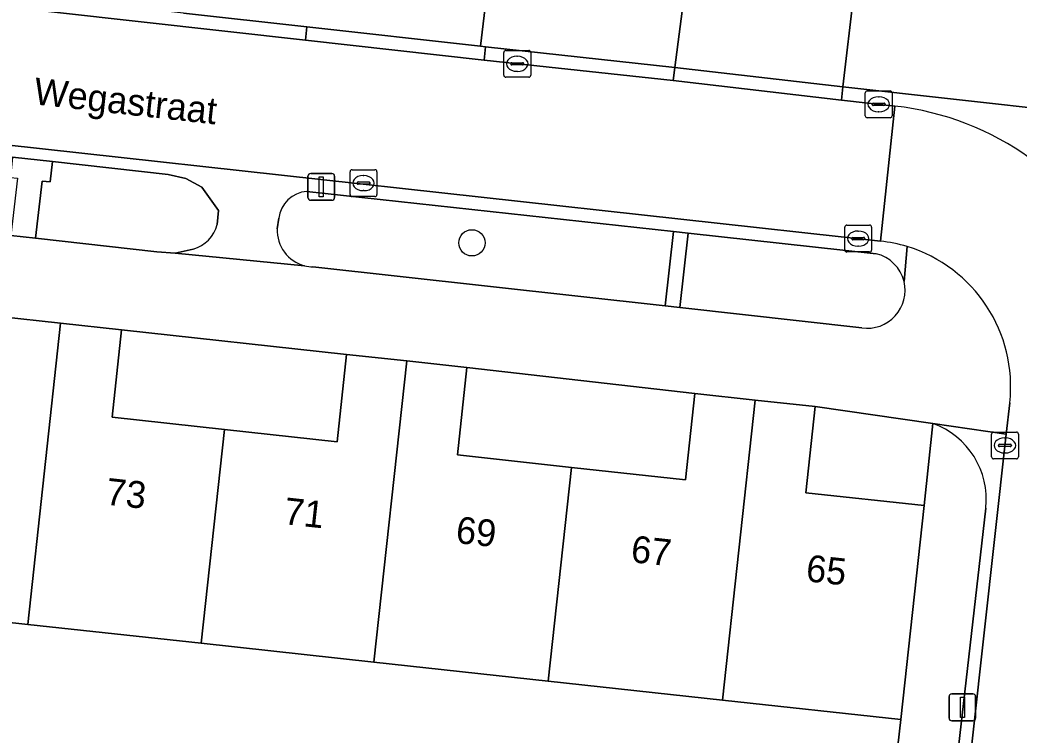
# Model space of a CAD drawing. Extents: x 161928 to 163071, y 386474 to 387428.
# Drawn here: x 162140.71 to 162177.94, y 387066.55 to 387093.2 of the extents above; entities that cross this region are included whole.
import ezdxf

# ---------------------------------------------------------------- set-up
doc = ezdxf.new("R2010")
doc.units = 0
for name, color, linetype in [('IMGEO_Boom', 7, 'Continuous'), ('IMGEO_Erf', 7, 'Continuous'), ('IMGEO_Groenvoorziening', 7, 'Continuous'), ('IMGEO_Kolk', 7, 'Continuous'), ('IMGEO_Lichtmast', 7, 'Continuous'), ('IMGEO_Openbare_ruimte_label', 7, 'Continuous'), ('IMGEO_Pand', 7, 'Continuous'), ('IMGEO_Pand_nummerreeks', 7, 'Continuous'), ('IMGEO_Rijbaan_lokaal_open', 7, 'Continuous'), ('IMGEO_Voetpad_open', 7, 'Continuous')]:
    doc.layers.add(name, color=color, linetype=linetype)

msp = doc.modelspace()

# ---------------------------------------------------------------- linework, layer by layer
at = {"layer": 'IMGEO_Boom'}
msp.add_circle((162157.552, 387084.893), 0.489, dxfattribs=at)
at = {"layer": 'IMGEO_Erf'}
for points in [[(162144.499, 387081.647), (162144.145, 387078.392), (162148.335, 387077.936), (162152.527, 387077.479), (162152.882, 387080.737)], [(162157.366, 387080.249), (162157.011, 387076.987), (162161.26, 387076.524), (162165.509, 387076.062), (162165.859, 387079.279)], [(162174.733, 387078.159), (162170.347, 387078.79), (162169.997, 387075.577), (162174.407, 387075.097)], [(162166.885, 387067.852), (162160.394, 387068.559), (162153.9, 387069.266), (162147.468, 387069.966), (162140.997, 387070.67), (162134.529, 387071.374), (162128.119, 387072.072), (162121.35, 387072.809), (162120.517, 387065.213), (162142.895, 387062.759), (162143.041, 387063.946), (162146.748, 387063.493), (162146.609, 387062.352), (162146.503, 387061.486), (162172.556, 387058.628), (162172.666, 387059.494), (162173.539, 387067.128)]]:
    msp.add_lwpolyline(points, close=True, dxfattribs=at)
at = {"layer": 'IMGEO_Groenvoorziening'}
for points in [[(162188.017, 387144.977), (162156.077, 387148.555), (162153.606, 387127.915), (162154.203, 387127.848), (162155.402, 387137.861), (162174.608, 387135.503), (162173.926, 387129.945), (162180.477, 387129.142), (162179.565, 387121.698), (162182.791, 387121.303), (162181.309, 387109.194), (162185.131, 387108.727), (162184.179, 387100.935), (162179.719, 387101.481), (162178.823, 387093.771), (162172.783, 387094.444), (162172.744, 387094.088), (162171.782, 387094.2), (162171.377, 387090.708), (162183.859, 387089.312), (162189.473, 387139.756)], [(162148.107, 387086.096), (162147.482, 387086.962), (162146.891, 387087.286), (162146.233, 387087.435), (162141.924, 387087.919), (162141.839, 387087.163), (162141.534, 387087.197), (162141.292, 387085.068), (162145.806, 387084.555), (162146.491, 387084.512), (162147.162, 387084.66)], [(162165.062, 387085.314), (162151.398, 387086.81)], [(162148.062, 387085.58), (162148.107, 387086.096)], [(162150.354, 387085.807), (162150.294, 387085.417)], [(162151.625, 387083.997), (162164.754, 387082.539), (162165.062, 387085.314)], [(162172.614, 387084.488), (162165.613, 387085.254), (162165.305, 387082.478), (162172.08, 387081.726)], [(162174.733, 387078.159), (162174.407, 387075.097), (162173.539, 387067.128), (162172.666, 387059.494), (162174.898, 387059.249), (162176.696, 387075.008)]]:
    msp.add_lwpolyline(points, dxfattribs=at)
msp.add_lwpolyline([(162165.113, 387091.434), (162165.471, 387094.213), (162158.203, 387095.04), (162157.876, 387092.22), (162158.058, 387092.2)], close=True, dxfattribs=at)
for centre, radius, start, end in [((162151.493, 387085.666), 1.148, 94.7467, 172.9584), ((162146.82, 387085.895), 1.282, 285.4922, 345.767), ((162151.659, 387085.362), 1.366, 177.6836, 255.4279), ((162172.287, 387083.12), 1.406, 13.7226, 76.5538), ((162151.666, 387085.432), 1.435, 255.8431, 268.3627), ((162172.286, 387083.119), 1.408, 261.6003, 13.7765), ((162173.726, 387075.344), 2.989, 353.5374, 70.3065)]:
    msp.add_arc(centre, radius, start, end, dxfattribs=at)
at = {"layer": 'IMGEO_Kolk'}
for p, q in [((162158.74, 387091.139), (162158.74, 387091.991)), ((162158.815, 387092.065), (162159.667, 387092.065)), ((162159.228, 387091.845), (162159.253, 387091.845)), ((162159.741, 387091.991), (162159.741, 387091.139)), ((162158.999, 387091.559), (162158.999, 387091.571)), ((162159.437, 387091.522), (162159.039, 387091.522)), ((162159.042, 387091.608), (162159.44, 387091.608)), ((162159.483, 387091.571), (162159.483, 387091.559)), ((162159.667, 387091.065), (162158.815, 387091.065)), ((162159.251, 387091.285), (162159.226, 387091.285)), ((162172.21, 387089.631), (162172.21, 387090.483)), ((162172.285, 387090.557), (162173.137, 387090.557)), ((162172.698, 387090.337), (162172.723, 387090.337)), ((162173.211, 387090.483), (162173.211, 387089.631)), ((162172.469, 387090.051), (162172.469, 387090.063)), ((162172.907, 387090.014), (162172.509, 387090.014)), ((162172.512, 387090.1), (162172.91, 387090.1)), ((162172.953, 387090.063), (162172.953, 387090.051)), ((162173.137, 387089.557), (162172.285, 387089.557)), ((162172.721, 387089.777), (162172.696, 387089.777)), ((162153.011, 387086.692), (162153.011, 387087.544)), ((162153.086, 387087.618), (162153.938, 387087.618)), ((162153.499, 387087.398), (162153.524, 387087.398)), ((162154.012, 387087.544), (162154.012, 387086.692)), ((162153.27, 387087.112), (162153.27, 387087.124)), ((162153.708, 387087.075), (162153.31, 387087.075)), ((162153.313, 387087.161), (162153.711, 387087.161)), ((162153.754, 387087.124), (162153.754, 387087.112)), ((162153.938, 387086.618), (162153.086, 387086.618)), ((162153.522, 387086.838), (162153.497, 387086.838)), ((162171.446, 387084.626), (162171.446, 387085.478)), ((162171.521, 387085.552), (162172.373, 387085.552)), ((162172.447, 387085.478), (162172.447, 387084.626)), ((162171.748, 387085.095), (162172.146, 387085.095)), ((162171.934, 387085.332), (162171.959, 387085.332)), ((162171.705, 387085.046), (162171.705, 387085.058)), ((162172.143, 387085.009), (162171.745, 387085.009)), ((162171.957, 387084.772), (162171.932, 387084.772)), ((162172.189, 387085.058), (162172.189, 387085.046)), ((162172.373, 387084.552), (162171.521, 387084.552)), ((162176.913, 387076.915), (162176.913, 387077.767)), ((162176.988, 387077.841), (162177.84, 387077.841)), ((162177.914, 387077.767), (162177.914, 387076.915)), ((162177.172, 387077.335), (162177.172, 387077.347)), ((162177.61, 387077.298), (162177.212, 387077.298)), ((162177.215, 387077.384), (162177.613, 387077.384)), ((162177.401, 387077.621), (162177.426, 387077.621)), ((162177.656, 387077.347), (162177.656, 387077.335)), ((162177.424, 387077.061), (162177.399, 387077.061)), ((162177.84, 387076.841), (162176.988, 387076.841))]:
    msp.add_line(p, q, dxfattribs=at)
for points in [[(162158.74, 387091.139), (162158.74, 387091.991)], [(162158.815, 387092.065), (162159.667, 387092.065)], [(162159.741, 387091.991), (162159.741, 387091.139)], [(162159.667, 387091.065), (162158.815, 387091.065)], [(162172.21, 387089.631), (162172.21, 387090.483)], [(162172.285, 387090.557), (162173.137, 387090.557)], [(162173.211, 387090.483), (162173.211, 387089.631)], [(162173.137, 387089.557), (162172.285, 387089.557)], [(162153.011, 387086.692), (162153.011, 387087.544)], [(162153.086, 387087.618), (162153.938, 387087.618)], [(162154.012, 387087.544), (162154.012, 387086.692)], [(162153.938, 387086.618), (162153.086, 387086.618)], [(162171.446, 387084.626), (162171.446, 387085.478)], [(162171.521, 387085.552), (162172.373, 387085.552)], [(162172.447, 387085.478), (162172.447, 387084.626)], [(162172.373, 387084.552), (162171.521, 387084.552)], [(162176.913, 387076.915), (162176.913, 387077.767)], [(162176.988, 387077.841), (162177.84, 387077.841)], [(162177.914, 387077.767), (162177.914, 387076.915)], [(162177.84, 387076.841), (162176.988, 387076.841)]]:
    msp.add_lwpolyline(points, dxfattribs=at)
for centre, radius, start, end in [((162158.817, 387091.989), 0.0765, 91.552, 178.448), ((162158.817, 387091.989), 0.0765, 91.552, 178.448), ((162159.665, 387091.989), 0.0765, 1.552, 88.448), ((162159.665, 387091.989), 0.0765, 1.552, 88.448), ((162159.039, 387091.568), 0.0403, 85.8775, 175.7526), ((162159.036, 387091.558), 0.0366, 178.938, 274.7102), ((162159.44, 387091.565), 0.043, 264.8664, 352.4533), ((162159.444, 387091.57), 0.0386, 1.7309, 96.639), ((162158.817, 387091.141), 0.0765, 181.552, 268.448), ((162158.817, 387091.141), 0.0765, 181.552, 268.448), ((162159.665, 387091.141), 0.0765, 271.552, 358.448), ((162159.665, 387091.141), 0.0765, 271.552, 358.448), ((162172.287, 387090.481), 0.0765, 91.552, 178.448), ((162172.287, 387090.481), 0.0765, 91.552, 178.448), ((162173.135, 387090.481), 0.0765, 1.552, 88.448), ((162173.135, 387090.481), 0.0765, 1.552, 88.448), ((162172.509, 387090.06), 0.0403, 85.8775, 175.7526), ((162172.506, 387090.05), 0.0366, 178.938, 274.7102), ((162172.91, 387090.057), 0.043, 264.8664, 352.4533), ((162172.914, 387090.062), 0.0386, 1.7309, 96.639), ((162172.287, 387089.633), 0.0765, 181.552, 268.448), ((162172.287, 387089.633), 0.0765, 181.552, 268.448), ((162173.135, 387089.633), 0.0765, 271.552, 358.448), ((162173.135, 387089.633), 0.0765, 271.552, 358.448), ((162153.088, 387087.542), 0.0765, 91.552, 178.448), ((162153.088, 387087.542), 0.0765, 91.552, 178.448), ((162153.936, 387087.542), 0.0765, 1.552, 88.448), ((162153.936, 387087.542), 0.0765, 1.552, 88.448), ((162153.31, 387087.121), 0.0403, 85.8775, 175.7526), ((162153.307, 387087.111), 0.0366, 178.938, 274.7102), ((162153.711, 387087.118), 0.043, 264.8664, 352.4533), ((162153.715, 387087.123), 0.0386, 1.7309, 96.639), ((162153.088, 387086.694), 0.0765, 181.552, 268.448), ((162153.088, 387086.694), 0.0765, 181.552, 268.448), ((162153.936, 387086.694), 0.0765, 271.552, 358.448), ((162153.936, 387086.694), 0.0765, 271.552, 358.448), ((162171.523, 387085.476), 0.0765, 91.552, 178.448), ((162171.523, 387085.476), 0.0765, 91.552, 178.448), ((162172.371, 387085.476), 0.0765, 1.552, 88.448), ((162172.371, 387085.476), 0.0765, 1.552, 88.448), ((162171.745, 387085.055), 0.0403, 85.8775, 175.7526), ((162172.15, 387085.057), 0.0386, 1.7309, 96.639), ((162171.742, 387085.045), 0.0366, 178.938, 274.7102), ((162172.146, 387085.052), 0.043, 264.8664, 352.4533), ((162171.523, 387084.628), 0.0765, 181.552, 268.448), ((162171.523, 387084.628), 0.0765, 181.552, 268.448), ((162172.371, 387084.628), 0.0765, 271.552, 358.448), ((162172.371, 387084.628), 0.0765, 271.552, 358.448), ((162176.99, 387077.765), 0.0765, 91.552, 178.448), ((162176.99, 387077.765), 0.0765, 91.552, 178.448), ((162177.838, 387077.765), 0.0765, 1.552, 88.448), ((162177.838, 387077.765), 0.0765, 1.552, 88.448), ((162177.212, 387077.344), 0.0403, 85.8775, 175.7526), ((162177.209, 387077.334), 0.0366, 178.938, 274.7102), ((162177.613, 387077.341), 0.043, 264.8664, 352.4533), ((162177.617, 387077.346), 0.0386, 1.7309, 96.639), ((162176.99, 387076.917), 0.0765, 181.552, 268.448), ((162176.99, 387076.917), 0.0765, 181.552, 268.448), ((162177.838, 387076.917), 0.0765, 271.552, 358.448), ((162177.838, 387076.917), 0.0765, 271.552, 358.448)]:
    msp.add_arc(centre, radius, start, end, dxfattribs=at)
for centre, major_axis, ratio, start_param, end_param in [((162159.227, 387091.565), (-0.387, 0.002), 0.722429, 4.712389, 7.853982), ((162159.252, 387091.565), (-0.39, 0.002), 0.717154, 1.570796, 4.712389), ((162172.697, 387090.057), (-0.387, 0.002), 0.722429, 4.712389, 7.853982), ((162172.722, 387090.057), (-0.39, 0.002), 0.717154, 1.570796, 4.712389), ((162153.498, 387087.118), (-0.387, 0.002), 0.722429, 4.712389, 7.853982), ((162153.523, 387087.118), (-0.39, 0.002), 0.717154, 1.570796, 4.712389), ((162171.933, 387085.052), (-0.387, 0.002), 0.722429, 4.712389, 7.853982), ((162171.958, 387085.052), (-0.39, 0.002), 0.717154, 1.570796, 4.712389), ((162177.4, 387077.341), (-0.387, 0.002), 0.722429, 4.712389, 7.853982), ((162177.425, 387077.341), (-0.39, 0.002), 0.717154, 1.570796, 4.712389)]:
    msp.add_ellipse(centre, major_axis=major_axis, ratio=ratio, start_param=start_param, end_param=end_param, dxfattribs=at)
at = {"layer": 'IMGEO_Lichtmast'}
for p, q in [((162151.443, 387086.579), (162151.443, 387087.379)), ((162151.443, 387087.379), (162151.443, 387086.579)), ((162151.543, 387087.479), (162152.333, 387087.479)), ((162152.333, 387087.479), (162151.543, 387087.479)), ((162152.433, 387087.379), (162152.433, 387086.579)), ((162152.433, 387086.579), (162152.433, 387087.379)), ((162152.333, 387086.479), (162151.543, 387086.479)), ((162151.543, 387086.479), (162152.333, 387086.479)), ((162175.332, 387067.179), (162175.332, 387067.979)), ((162175.332, 387067.979), (162175.332, 387067.179)), ((162175.432, 387068.079), (162176.222, 387068.079)), ((162176.222, 387068.079), (162175.432, 387068.079)), ((162176.322, 387067.979), (162176.322, 387067.179)), ((162176.322, 387067.179), (162176.322, 387067.979)), ((162176.222, 387067.079), (162175.432, 387067.079)), ((162175.432, 387067.079), (162176.222, 387067.079))]:
    msp.add_line(p, q, dxfattribs=at)
for points in [[(162151.863, 387087.354), (162152.013, 387087.354), (162152.013, 387086.604), (162151.863, 387086.604), (162151.863, 387087.354)], [(162175.752, 387067.954), (162175.902, 387067.954), (162175.902, 387067.204), (162175.752, 387067.204), (162175.752, 387067.954)]]:
    msp.add_lwpolyline(points, dxfattribs=at)
for centre, start, end in [((162151.543, 387087.379), 90, 180), ((162151.543, 387087.379), 90, 180), ((162152.333, 387087.379), 0, 90), ((162152.333, 387087.379), 360, 90), ((162151.543, 387086.579), 180, 270), ((162151.543, 387086.579), 180, 270), ((162152.333, 387086.579), 270, 0), ((162152.333, 387086.579), 270, 0), ((162175.432, 387067.979), 90, 180), ((162175.432, 387067.979), 90, 180), ((162176.222, 387067.979), 0, 90), ((162176.222, 387067.979), 360, 90), ((162175.432, 387067.179), 180, 270), ((162175.432, 387067.179), 180, 270), ((162176.222, 387067.179), 270, 0), ((162176.222, 387067.179), 270, 0)]:
    msp.add_arc(centre, 0.1, start, end, dxfattribs=at)
at = {"layer": 'IMGEO_Pand'}
for points in [[(162139.937, 387082.143), (162139.586, 387078.923), (162135.4, 387079.379), (162134.529, 387071.374), (162140.997, 387070.67), (162142.218, 387081.895)], [(162142.218, 387081.895), (162140.997, 387070.67), (162147.468, 387069.966), (162148.335, 387077.936), (162144.145, 387078.392), (162144.499, 387081.647)], [(162152.882, 387080.737), (162152.527, 387077.479), (162148.335, 387077.936), (162147.468, 387069.966), (162153.9, 387069.266), (162155.122, 387080.493)], [(162155.122, 387080.493), (162153.9, 387069.266), (162160.394, 387068.559), (162161.26, 387076.524), (162157.011, 387076.987), (162157.366, 387080.249)], [(162165.859, 387079.279), (162165.509, 387076.062), (162161.26, 387076.524), (162160.394, 387068.559), (162166.885, 387067.852), (162168.102, 387079.035)], [(162168.102, 387079.035), (162166.885, 387067.852), (162173.539, 387067.128), (162174.407, 387075.097), (162169.997, 387075.577), (162170.347, 387078.79)]]:
    msp.add_lwpolyline(points, close=True, dxfattribs=at)
at = {"layer": 'IMGEO_Rijbaan_lokaal_open'}
msp.add_lwpolyline([(162158.003, 387091.704), (162151.345, 387092.449), (162123.614, 387095.554), (162121.01, 387095.806), (162118.715, 387096.028), (162117.996, 387096.125), (162117.337, 387091.118), (162118.069, 387091.03), (162120.68, 387090.694), (162172.779, 387084.959), (162173.314, 387089.989), (162171.32, 387090.212), (162165.056, 387090.938)], close=True, dxfattribs=at)
for points in [[(162173.314, 387089.989), (162172.779, 387084.959)], [(162177.594, 387078.928), (162177.465, 387077.766), (162163.864, 386954.91), (162163.382, 386950.665), (162168.395, 386950.077), (162168.956, 386955.24), (162174.417, 387003.525), (162174.44, 387003.78), (162174.518, 387004.265), (162176.148, 387018.705)]]:
    msp.add_lwpolyline(points, dxfattribs=at)
for centre, radius, start, end in [((162172.122, 387079.425), 10.631, 24.6674, 83.564), ((162172.152, 387079.439), 5.555, 73.0803, 83.5218), ((162172.172, 387079.537), 5.456, 353.5901, 72.9829)]:
    msp.add_arc(centre, radius, start, end, dxfattribs=at)
at = {"layer": 'IMGEO_Voetpad_open'}
for points in [[(162121.073, 387096.363), (162121.01, 387095.806), (162123.614, 387095.554), (162151.345, 387092.449), (162151.4, 387092.945), (162146.808, 387093.454), (162145.679, 387093.582), (162139.952, 387094.229)], [(162151.345, 387092.449), (162158.003, 387091.704), (162158.058, 387092.2), (162157.876, 387092.22), (162151.4, 387092.945)], [(162158.058, 387092.2), (162158.003, 387091.704), (162165.056, 387090.938), (162165.113, 387091.434)], [(162165.113, 387091.434), (162165.056, 387090.938), (162171.32, 387090.212), (162171.377, 387090.708)], [(162141.924, 387087.919), (162140.437, 387088.086), (162140.353, 387087.332), (162140.616, 387087.302), (162140.374, 387085.172), (162141.292, 387085.068), (162141.534, 387087.197), (162141.839, 387087.163)], [(162165.613, 387085.254), (162165.062, 387085.314), (162164.754, 387082.539), (162165.305, 387082.478)]]:
    msp.add_lwpolyline(points, close=True, dxfattribs=at)
for points in [[(162146.808, 387093.454), (162151.4, 387092.945), (162157.876, 387092.22), (162158.203, 387095.04)], [(162165.471, 387094.213), (162165.113, 387091.434), (162171.377, 387090.708), (162171.782, 387094.2)], [(162172.779, 387084.959), (162120.68, 387090.694), (162120.688, 387089.783)], [(162185.796, 387078.002), (162185.891, 387078.86), (162187, 387088.946), (162183.859, 387089.312), (162171.377, 387090.708), (162171.32, 387090.212), (162173.314, 387089.989)], [(162122.028, 387090.153), (162140.437, 387088.086), (162141.924, 387087.919), (162146.233, 387087.435), (162146.891, 387087.286), (162147.482, 387086.962), (162148.107, 387086.096), (162148.062, 387085.58)], [(162151.315, 387084.04), (162146.491, 387084.512), (162145.806, 387084.555), (162141.292, 387085.068), (162140.374, 387085.172), (162121.722, 387087.293)], [(162151.398, 387086.81), (162165.062, 387085.314), (162165.613, 387085.254), (162172.614, 387084.488)], [(162150.294, 387085.417), (162150.354, 387085.807)], [(162173.769, 387084.754), (162173.653, 387083.454)], [(162173.653, 387083.454), (162173.769, 387084.754)], [(162147.162, 387084.66), (162146.491, 387084.512), (162151.315, 387084.04)], [(162121.687, 387084.163), (162122.499, 387084.078), (162127.109, 387083.598), (162129.347, 387083.354), (162131.573, 387083.112), (162139.937, 387082.143), (162142.218, 387081.895), (162144.499, 387081.647), (162152.882, 387080.737), (162155.122, 387080.493), (162157.366, 387080.249), (162165.859, 387079.279), (162168.102, 387079.035), (162170.347, 387078.79), (162174.733, 387078.159), (162177.465, 387077.766), (162177.594, 387078.928)], [(162172.08, 387081.726), (162165.305, 387082.478), (162164.754, 387082.539), (162151.625, 387083.997)], [(162177.465, 387077.766), (162174.733, 387078.159)], [(162176.696, 387075.008), (162174.898, 387059.249), (162174.539, 387056.102), (162173.766, 387048.438), (162171.865, 387031.331), (162171.776, 387030.536), (162171.587, 387028.835), (162171.544, 387028.577), (162170.719, 387020.821), (162168.711, 387002.789), (162168.507, 387000.952), (162167.511, 386992.682), (162165.555, 386975.46), (162165.458, 386974.606), (162165.259, 386972.856), (162164.401, 386965.029), (162162.618, 386948.375), (162163.149, 386948.547), (162163.382, 386950.665), (162163.864, 386954.91), (162177.465, 387077.766)]]:
    msp.add_lwpolyline(points, dxfattribs=at)
for centre, radius, start, end in [((162172.122, 387079.425), 10.631, 24.6674, 83.564), ((162151.493, 387085.666), 1.148, 94.7467, 172.9584), ((162146.82, 387085.895), 1.282, 285.4922, 345.767), ((162151.659, 387085.362), 1.366, 177.6836, 255.4279), ((162172.152, 387079.439), 5.555, 73.0803, 83.5218), ((162172.172, 387079.537), 5.456, 353.5901, 72.9829), ((162172.287, 387083.12), 1.406, 13.7226, 76.5538), ((162151.666, 387085.432), 1.435, 255.8431, 268.3627), ((162172.286, 387083.119), 1.408, 261.6003, 13.7765), ((162173.726, 387075.344), 2.989, 353.5374, 70.3065)]:
    msp.add_arc(centre, radius, start, end, dxfattribs=at)

# ---------------------------------------------------------------- texts
at = {"layer": 'IMGEO_Openbare_ruimte_label'}
msp.add_text('Wegastraat', height=1, rotation=353.6851, dxfattribs=at).set_placement((162141.192, 387090.059))
at = {"layer": 'IMGEO_Pand_nummerreeks'}
for s, p in [('73', (162143.875, 387075.139)), ('71', (162150.51, 387074.413)), ('69', (162156.921, 387073.711)), ('67', (162163.445, 387072.997)), ('65', (162169.968, 387072.283))]:
    msp.add_text(s, height=1, rotation=353.7547, dxfattribs=at).set_placement(p)

doc.saveas('drawing.dxf')
